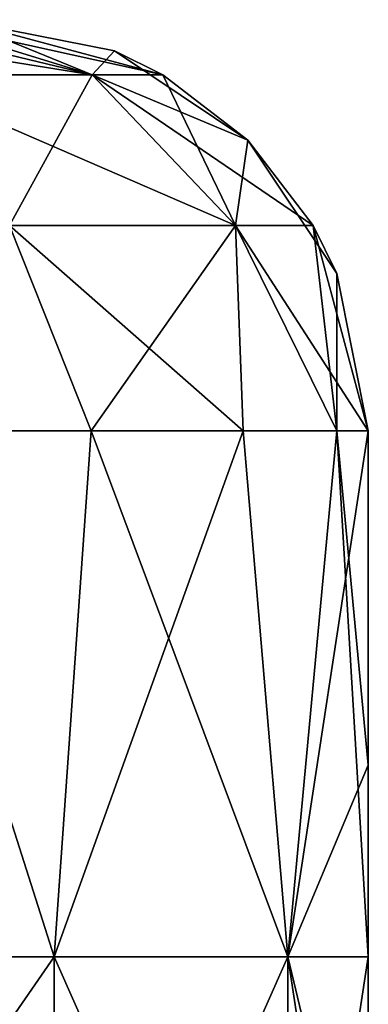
# Model space of a CAD drawing. Header units: inches. Extents: x -4.75 to 4.5, y 0 to 1.88.
# Tile 462 of 462: x 4.4452 to 4.4982, y 1.7253 to 1.875. Entities that reach past the tile are written whole.
import ezdxf

# ---------------------------------------------------------------- set-up
doc = ezdxf.new("R2010")
doc.units = ezdxf.units.IN
doc.header["$LTSCALE"] = 101.851852
doc.header["$MEASUREMENT"] = 0
for name, color, linetype in [('3', 7, 'CONTINUOUS'), ('36', 7, 'CONTINUOUS'), ('37', 7, 'CONTINUOUS'), ('41', 7, 'CONTINUOUS'), ('42', 7, 'CONTINUOUS'), ('43', 7, 'CONTINUOUS')]:
    doc.layers.add(name, color=color, linetype=linetype)

msp = doc.modelspace()

# ---------------------------------------------------------------- linework, layer by layer
at = {"layer": '3', "color": 13, "linetype": 'Continuous', "true_color": 0xd67263}
for points in [[(4.4982, 1.8125, 0.92), (4.4982, 1.8125, 1), (4.4982, 1.76168, 0.92308), (4.4982, 1.8125, 0.92)], [(4.4982, 1.76168, 0.92308), (4.4982, 1.8125, 1), (4.4982, 1.76168, 1), (4.4982, 1.76168, 0.92308)], [(4.4982, 1.8125, 0.83992), (4.4982, 1.8125, 0.92), (4.4982, 1.76168, 0.84615), (4.4982, 1.8125, 0.83992)], [(4.4982, 1.76168, 0.84615), (4.4982, 1.8125, 0.92), (4.4982, 1.76168, 0.92308), (4.4982, 1.76168, 0.84615)], [(4.4982, 1.8125, 0.75984), (4.4982, 1.8125, 0.83992), (4.4982, 1.76168, 0.76923), (4.4982, 1.8125, 0.75984)], [(4.4982, 1.76168, 0.76923), (4.4982, 1.8125, 0.83992), (4.4982, 1.76168, 0.84615), (4.4982, 1.76168, 0.76923)], [(4.4982, 1.8125, 0.67976), (4.4982, 1.8125, 0.75984), (4.4982, 1.76168, 0.69231), (4.4982, 1.8125, 0.67976)], [(4.4982, 1.76168, 0.69231), (4.4982, 1.8125, 0.75984), (4.4982, 1.76168, 0.76923), (4.4982, 1.76168, 0.69231)], [(4.4982, 1.8125, 0.59968), (4.4982, 1.8125, 0.67976), (4.4982, 1.76168, 0.61538), (4.4982, 1.8125, 0.59968)], [(4.4982, 1.76168, 0.61538), (4.4982, 1.8125, 0.67976), (4.4982, 1.76168, 0.69231), (4.4982, 1.76168, 0.61538)], [(4.4982, 1.8125, 0.5196), (4.4982, 1.8125, 0.59968), (4.4982, 1.76168, 0.53846), (4.4982, 1.8125, 0.5196)], [(4.4982, 1.76168, 0.53846), (4.4982, 1.8125, 0.59968), (4.4982, 1.76168, 0.61538), (4.4982, 1.76168, 0.53846)], [(4.4982, 1.8125, 0.43952), (4.4982, 1.8125, 0.5196), (4.4982, 1.76168, 0.46154), (4.4982, 1.8125, 0.43952)], [(4.4982, 1.76168, 0.46154), (4.4982, 1.8125, 0.5196), (4.4982, 1.76168, 0.53846), (4.4982, 1.76168, 0.46154)], [(4.4982, 1.8125, 0.35944), (4.4982, 1.8125, 0.43952), (4.4982, 1.76168, 0.38462), (4.4982, 1.8125, 0.35944)], [(4.4982, 1.76168, 0.38462), (4.4982, 1.8125, 0.43952), (4.4982, 1.76168, 0.46154), (4.4982, 1.76168, 0.38462)], [(4.4982, 1.8125, 0.27936), (4.4982, 1.8125, 0.35944), (4.4982, 1.76168, 0.30769), (4.4982, 1.8125, 0.27936)], [(4.4982, 1.76168, 0.30769), (4.4982, 1.8125, 0.35944), (4.4982, 1.76168, 0.38462), (4.4982, 1.76168, 0.30769)], [(4.4982, 1.8125, 0.19928), (4.4982, 1.8125, 0.27936), (4.4982, 1.76168, 0.23077), (4.4982, 1.8125, 0.19928)], [(4.4982, 1.76168, 0.23077), (4.4982, 1.8125, 0.27936), (4.4982, 1.76168, 0.30769), (4.4982, 1.76168, 0.23077)], [(4.4982, 1.8125, 0.12), (4.4982, 1.8125, 0.19928), (4.4982, 1.76168, 0.15385), (4.4982, 1.8125, 0.12)], [(4.4982, 1.76168, 0.15385), (4.4982, 1.8125, 0.19928), (4.4982, 1.76168, 0.23077), (4.4982, 1.76168, 0.15385)], [(4.4982, 1.76168, 0.07692), (4.4982, 1.8125, 0.12), (4.4982, 1.76168, 0.15385), (4.4982, 1.76168, 0.07692)], [(4.4982, 1.8125, 0.04), (4.4982, 1.8125, 0.12), (4.4982, 1.76168, 0.07692), (4.4982, 1.8125, 0.04)], [(4.4982, 1.76168), (4.4982, 1.8125, 0.04), (4.4982, 1.76168, 0.07692), (4.4982, 1.76168)], [(4.4982, 1.8125, -0.04), (4.4982, 1.8125, 0.04), (4.4982, 1.76168), (4.4982, 1.8125, -0.04)], [(4.4982, 1.76168, -0.07692), (4.4982, 1.8125, -0.04), (4.4982, 1.76168), (4.4982, 1.76168, -0.07692)], [(4.4982, 1.8125, -0.12), (4.4982, 1.8125, -0.04), (4.4982, 1.76168, -0.07692), (4.4982, 1.8125, -0.12)], [(4.4982, 1.76168, -0.15385), (4.4982, 1.8125, -0.12), (4.4982, 1.76168, -0.07692), (4.4982, 1.76168, -0.15385)], [(4.4982, 1.8125, -0.2), (4.4982, 1.8125, -0.12), (4.4982, 1.76168, -0.15385), (4.4982, 1.8125, -0.2)], [(4.4982, 1.76168, -0.23077), (4.4982, 1.8125, -0.2), (4.4982, 1.76168, -0.15385), (4.4982, 1.76168, -0.23077)], [(4.4982, 1.8125, -0.28), (4.4982, 1.8125, -0.2), (4.4982, 1.76168, -0.23077), (4.4982, 1.8125, -0.28)], [(4.4982, 1.76168, -0.30769), (4.4982, 1.8125, -0.28), (4.4982, 1.76168, -0.23077), (4.4982, 1.76168, -0.30769)], [(4.4982, 1.8125, -0.36), (4.4982, 1.8125, -0.28), (4.4982, 1.76168, -0.30769), (4.4982, 1.8125, -0.36)], [(4.4982, 1.76168, -0.38462), (4.4982, 1.8125, -0.36), (4.4982, 1.76168, -0.30769), (4.4982, 1.76168, -0.38462)], [(4.4982, 1.8125, -0.44), (4.4982, 1.8125, -0.36), (4.4982, 1.76168, -0.38462), (4.4982, 1.8125, -0.44)], [(4.4982, 1.76168, -0.46154), (4.4982, 1.8125, -0.44), (4.4982, 1.76168, -0.38462), (4.4982, 1.76168, -0.46154)], [(4.4982, 1.8125, -0.52), (4.4982, 1.8125, -0.44), (4.4982, 1.76168, -0.46154), (4.4982, 1.8125, -0.52)], [(4.4982, 1.76168, -0.53846), (4.4982, 1.8125, -0.52), (4.4982, 1.76168, -0.46154), (4.4982, 1.76168, -0.53846)], [(4.4982, 1.8125, -0.6), (4.4982, 1.8125, -0.52), (4.4982, 1.76168, -0.53846), (4.4982, 1.8125, -0.6)], [(4.4982, 1.76168, -0.61538), (4.4982, 1.8125, -0.6), (4.4982, 1.76168, -0.53846), (4.4982, 1.76168, -0.61538)], [(4.4982, 1.8125, -0.68), (4.4982, 1.8125, -0.6), (4.4982, 1.76168, -0.61538), (4.4982, 1.8125, -0.68)], [(4.4982, 1.76168, -0.69231), (4.4982, 1.8125, -0.68), (4.4982, 1.76168, -0.61538), (4.4982, 1.76168, -0.69231)], [(4.4982, 1.8125, -0.76), (4.4982, 1.8125, -0.68), (4.4982, 1.76168, -0.69231), (4.4982, 1.8125, -0.76)], [(4.4982, 1.76168, -0.76923), (4.4982, 1.8125, -0.76), (4.4982, 1.76168, -0.69231), (4.4982, 1.76168, -0.76923)], [(4.4982, 1.8125, -0.84), (4.4982, 1.8125, -0.76), (4.4982, 1.76168, -0.76923), (4.4982, 1.8125, -0.84)], [(4.4982, 1.76168, -0.84615), (4.4982, 1.8125, -0.84), (4.4982, 1.76168, -0.76923), (4.4982, 1.76168, -0.84615)], [(4.4982, 1.8125, -0.92), (4.4982, 1.8125, -0.84), (4.4982, 1.76168, -0.84615), (4.4982, 1.8125, -0.92)], [(4.4982, 1.76168, -0.92308), (4.4982, 1.8125, -0.92), (4.4982, 1.76168, -0.84615), (4.4982, 1.76168, -0.92308)], [(4.4982, 1.8125, -1), (4.4982, 1.8125, -0.92), (4.4982, 1.76168, -1), (4.4982, 1.8125, -1)], [(4.4982, 1.76168, -1), (4.4982, 1.8125, -0.92), (4.4982, 1.76168, -0.92308), (4.4982, 1.76168, -1)], [(4.4982, 1.76168, -1), (4.4982, 1.76168, -0.92308), (4.4982, 1.7325, -1), (4.4982, 1.76168, -1)], [(4.4982, 1.76168, -0.92308), (4.4982, 1.76168, -0.84615), (4.4982, 1.6816, -0.92308), (4.4982, 1.76168, -0.92308)], [(4.4982, 1.7325, -1), (4.4982, 1.76168, -0.92308), (4.4982, 1.6816, -1), (4.4982, 1.7325, -1)], [(4.4982, 1.6816, -1), (4.4982, 1.76168, -0.92308), (4.4982, 1.6816, -0.92308), (4.4982, 1.6816, -1)], [(4.4982, 1.76168, -0.84615), (4.4982, 1.76168, -0.76923), (4.4982, 1.6816, -0.84615), (4.4982, 1.76168, -0.84615)], [(4.4982, 1.6816, -0.92308), (4.4982, 1.76168, -0.84615), (4.4982, 1.6816, -0.84615), (4.4982, 1.6816, -0.92308)], [(4.4982, 1.76168, -0.76923), (4.4982, 1.76168, -0.69231), (4.4982, 1.6816, -0.76923), (4.4982, 1.76168, -0.76923)], [(4.4982, 1.6816, -0.84615), (4.4982, 1.76168, -0.76923), (4.4982, 1.6816, -0.76923), (4.4982, 1.6816, -0.84615)], [(4.4982, 1.76168, -0.69231), (4.4982, 1.76168, -0.61538), (4.4982, 1.6816, -0.69231), (4.4982, 1.76168, -0.69231)], [(4.4982, 1.6816, -0.76923), (4.4982, 1.76168, -0.69231), (4.4982, 1.6816, -0.69231), (4.4982, 1.6816, -0.76923)], [(4.4982, 1.76168, -0.61538), (4.4982, 1.76168, -0.53846), (4.4982, 1.6816, -0.61538), (4.4982, 1.76168, -0.61538)], [(4.4982, 1.6816, -0.69231), (4.4982, 1.76168, -0.61538), (4.4982, 1.6816, -0.61538), (4.4982, 1.6816, -0.69231)], [(4.4982, 1.76168, -0.53846), (4.4982, 1.76168, -0.46154), (4.4982, 1.6816, -0.53846), (4.4982, 1.76168, -0.53846)], [(4.4982, 1.6816, -0.61538), (4.4982, 1.76168, -0.53846), (4.4982, 1.6816, -0.53846), (4.4982, 1.6816, -0.61538)], [(4.4982, 1.76168, -0.46154), (4.4982, 1.76168, -0.38462), (4.4982, 1.6816, -0.46154), (4.4982, 1.76168, -0.46154)], [(4.4982, 1.6816, -0.53846), (4.4982, 1.76168, -0.46154), (4.4982, 1.6816, -0.46154), (4.4982, 1.6816, -0.53846)], [(4.4982, 1.76168, -0.38462), (4.4982, 1.76168, -0.30769), (4.4982, 1.6816, -0.38462), (4.4982, 1.76168, -0.38462)], [(4.4982, 1.6816, -0.46154), (4.4982, 1.76168, -0.38462), (4.4982, 1.6816, -0.38462), (4.4982, 1.6816, -0.46154)], [(4.4982, 1.76168, -0.30769), (4.4982, 1.76168, -0.23077), (4.4982, 1.6816, -0.30769), (4.4982, 1.76168, -0.30769)], [(4.4982, 1.6816, -0.38462), (4.4982, 1.76168, -0.30769), (4.4982, 1.6816, -0.30769), (4.4982, 1.6816, -0.38462)], [(4.4982, 1.76168, -0.23077), (4.4982, 1.76168, -0.15385), (4.4982, 1.6816, -0.23077), (4.4982, 1.76168, -0.23077)], [(4.4982, 1.6816, -0.30769), (4.4982, 1.76168, -0.23077), (4.4982, 1.6816, -0.23077), (4.4982, 1.6816, -0.30769)], [(4.4982, 1.76168, -0.15385), (4.4982, 1.76168, -0.07692), (4.4982, 1.6816, -0.15385), (4.4982, 1.76168, -0.15385)], [(4.4982, 1.6816, -0.23077), (4.4982, 1.76168, -0.15385), (4.4982, 1.6816, -0.15385), (4.4982, 1.6816, -0.23077)], [(4.4982, 1.76168, -0.07692), (4.4982, 1.76168), (4.4982, 1.6816, -0.07692), (4.4982, 1.76168, -0.07692)], [(4.4982, 1.6816, -0.15385), (4.4982, 1.76168, -0.07692), (4.4982, 1.6816, -0.07692), (4.4982, 1.6816, -0.15385)], [(4.4982, 1.76168), (4.4982, 1.76168, 0.07692), (4.4982, 1.6816), (4.4982, 1.76168)], [(4.4982, 1.6816, -0.07692), (4.4982, 1.76168), (4.4982, 1.6816), (4.4982, 1.6816, -0.07692)], [(4.4982, 1.76168, 0.07692), (4.4982, 1.76168, 0.15385), (4.4982, 1.6816, 0.07692), (4.4982, 1.76168, 0.07692)], [(4.4982, 1.6816), (4.4982, 1.76168, 0.07692), (4.4982, 1.6816, 0.07692), (4.4982, 1.6816)], [(4.4982, 1.76168, 0.15385), (4.4982, 1.76168, 0.23077), (4.4982, 1.6816, 0.15385), (4.4982, 1.76168, 0.15385)], [(4.4982, 1.6816, 0.07692), (4.4982, 1.76168, 0.15385), (4.4982, 1.6816, 0.15385), (4.4982, 1.6816, 0.07692)], [(4.4982, 1.76168, 0.23077), (4.4982, 1.76168, 0.30769), (4.4982, 1.6816, 0.23077), (4.4982, 1.76168, 0.23077)], [(4.4982, 1.6816, 0.15385), (4.4982, 1.76168, 0.23077), (4.4982, 1.6816, 0.23077), (4.4982, 1.6816, 0.15385)], [(4.4982, 1.76168, 0.30769), (4.4982, 1.76168, 0.38462), (4.4982, 1.6816, 0.30769), (4.4982, 1.76168, 0.30769)], [(4.4982, 1.6816, 0.23077), (4.4982, 1.76168, 0.30769), (4.4982, 1.6816, 0.30769), (4.4982, 1.6816, 0.23077)], [(4.4982, 1.76168, 0.38462), (4.4982, 1.76168, 0.46154), (4.4982, 1.6816, 0.38462), (4.4982, 1.76168, 0.38462)], [(4.4982, 1.6816, 0.30769), (4.4982, 1.76168, 0.38462), (4.4982, 1.6816, 0.38462), (4.4982, 1.6816, 0.30769)], [(4.4982, 1.76168, 0.46154), (4.4982, 1.76168, 0.53846), (4.4982, 1.6816, 0.46154), (4.4982, 1.76168, 0.46154)], [(4.4982, 1.6816, 0.38462), (4.4982, 1.76168, 0.46154), (4.4982, 1.6816, 0.46154), (4.4982, 1.6816, 0.38462)], [(4.4982, 1.76168, 0.53846), (4.4982, 1.76168, 0.61538), (4.4982, 1.6816, 0.53846), (4.4982, 1.76168, 0.53846)], [(4.4982, 1.6816, 0.46154), (4.4982, 1.76168, 0.53846), (4.4982, 1.6816, 0.53846), (4.4982, 1.6816, 0.46154)], [(4.4982, 1.76168, 0.61538), (4.4982, 1.76168, 0.69231), (4.4982, 1.6816, 0.61538), (4.4982, 1.76168, 0.61538)], [(4.4982, 1.6816, 0.53846), (4.4982, 1.76168, 0.61538), (4.4982, 1.6816, 0.61538), (4.4982, 1.6816, 0.53846)], [(4.4982, 1.76168, 0.69231), (4.4982, 1.76168, 0.76923), (4.4982, 1.6816, 0.69231), (4.4982, 1.76168, 0.69231)], [(4.4982, 1.6816, 0.61538), (4.4982, 1.76168, 0.69231), (4.4982, 1.6816, 0.69231), (4.4982, 1.6816, 0.61538)], [(4.4982, 1.76168, 0.76923), (4.4982, 1.76168, 0.84615), (4.4982, 1.6816, 0.76923), (4.4982, 1.76168, 0.76923)], [(4.4982, 1.6816, 0.69231), (4.4982, 1.76168, 0.76923), (4.4982, 1.6816, 0.76923), (4.4982, 1.6816, 0.69231)], [(4.4982, 1.76168, 0.84615), (4.4982, 1.76168, 0.92308), (4.4982, 1.6816, 0.84615), (4.4982, 1.76168, 0.84615)], [(4.4982, 1.6816, 0.76923), (4.4982, 1.76168, 0.84615), (4.4982, 1.6816, 0.84615), (4.4982, 1.6816, 0.76923)], [(4.4982, 1.76168, 0.92308), (4.4982, 1.76168, 1), (4.4982, 1.6816, 0.92308), (4.4982, 1.76168, 0.92308)], [(4.4982, 1.6816, 0.84615), (4.4982, 1.76168, 0.92308), (4.4982, 1.6816, 0.92308), (4.4982, 1.6816, 0.84615)], [(4.4982, 1.6816, 0.92308), (4.4982, 1.76168, 1), (4.4982, 1.7325, 1), (4.4982, 1.6816, 0.92308)], [(4.4982, 1.6816, 1), (4.4982, 1.6816, 0.92308), (4.4982, 1.7325, 1), (4.4982, 1.6816, 1)]]:
    msp.add_3dface(points, dxfattribs=at)
at = {"layer": '36', "color": 13, "linetype": 'Continuous', "true_color": 0xd67263}
for points in [[(4.45045, 1.7325, 1.14695), (4.42497, 1.8125, 1.17678), (4.39514, 1.7325, 1.20225), (4.45045, 1.7325, 1.14695)], [(4.45606, 1.8125, 1.13889), (4.42497, 1.8125, 1.17678), (4.45045, 1.7325, 1.14695), (4.45606, 1.8125, 1.13889)], [(4.48596, 1.7325, 1.07725), (4.45606, 1.8125, 1.13889), (4.45045, 1.7325, 1.14695), (4.48596, 1.7325, 1.07725)], [(4.47917, 1.8125, 1.09567), (4.45606, 1.8125, 1.13889), (4.48596, 1.7325, 1.07725), (4.47917, 1.8125, 1.09567)], [(4.49339, 1.8125, 1.04877), (4.47917, 1.8125, 1.09567), (4.48596, 1.7325, 1.07725), (4.49339, 1.8125, 1.04877)], [(4.4982, 1.7325, 1), (4.49339, 1.8125, 1.04877), (4.48596, 1.7325, 1.07725), (4.4982, 1.7325, 1)], [(4.4982, 1.76168, 1), (4.4982, 1.8125, 1), (4.49339, 1.8125, 1.04877), (4.4982, 1.76168, 1)], [(4.4982, 1.7325, 1), (4.4982, 1.76168, 1), (4.49339, 1.8125, 1.04877), (4.4982, 1.7325, 1)], [(4.45045, 1.7325, 1.14695), (4.39514, 1.7325, 1.20225), (4.45045, 1.65242, 1.14695), (4.45045, 1.7325, 1.14695)], [(4.45045, 1.65242, 1.14695), (4.39514, 1.7325, 1.20225), (4.39514, 1.65242, 1.20225), (4.45045, 1.65242, 1.14695)], [(4.48596, 1.7325, 1.07725), (4.45045, 1.7325, 1.14695), (4.48596, 1.65242, 1.07725), (4.48596, 1.7325, 1.07725)], [(4.48596, 1.65242, 1.07725), (4.45045, 1.7325, 1.14695), (4.45045, 1.65242, 1.14695), (4.48596, 1.65242, 1.07725)], [(4.4982, 1.6816, 1), (4.4982, 1.7325, 1), (4.48596, 1.7325, 1.07725), (4.4982, 1.6816, 1)], [(4.4982, 1.65242, 1), (4.4982, 1.6816, 1), (4.48596, 1.7325, 1.07725), (4.4982, 1.65242, 1)], [(4.4982, 1.65242, 1), (4.48596, 1.7325, 1.07725), (4.48596, 1.65242, 1.07725), (4.4982, 1.65242, 1)]]:
    msp.add_3dface(points, dxfattribs=at)
at = {"layer": '37', "color": 13, "linetype": 'Continuous', "true_color": 0xd67263}
for points in [[(4.39514, 1.7325, -1.20225), (4.42497, 1.8125, -1.17678), (4.45045, 1.7325, -1.14695), (4.39514, 1.7325, -1.20225)], [(4.42497, 1.8125, -1.17678), (4.45606, 1.8125, -1.13889), (4.45045, 1.7325, -1.14695), (4.42497, 1.8125, -1.17678)], [(4.45606, 1.8125, -1.13889), (4.47917, 1.8125, -1.09567), (4.45045, 1.7325, -1.14695), (4.45606, 1.8125, -1.13889)], [(4.45045, 1.7325, -1.14695), (4.47917, 1.8125, -1.09567), (4.48596, 1.7325, -1.07725), (4.45045, 1.7325, -1.14695)], [(4.47917, 1.8125, -1.09567), (4.49339, 1.8125, -1.04877), (4.48596, 1.7325, -1.07725), (4.47917, 1.8125, -1.09567)], [(4.4982, 1.8125, -1), (4.4982, 1.76168, -1), (4.48596, 1.7325, -1.07725), (4.4982, 1.8125, -1)], [(4.49339, 1.8125, -1.04877), (4.4982, 1.8125, -1), (4.48596, 1.7325, -1.07725), (4.49339, 1.8125, -1.04877)], [(4.4982, 1.76168, -1), (4.4982, 1.7325, -1), (4.48596, 1.7325, -1.07725), (4.4982, 1.76168, -1)], [(4.39514, 1.7325, -1.20225), (4.45045, 1.7325, -1.14695), (4.39514, 1.65242, -1.20225), (4.39514, 1.7325, -1.20225)], [(4.39514, 1.65242, -1.20225), (4.45045, 1.7325, -1.14695), (4.45045, 1.65242, -1.14695), (4.39514, 1.65242, -1.20225)], [(4.45045, 1.7325, -1.14695), (4.48596, 1.7325, -1.07725), (4.45045, 1.65242, -1.14695), (4.45045, 1.7325, -1.14695)], [(4.45045, 1.65242, -1.14695), (4.48596, 1.7325, -1.07725), (4.48596, 1.65242, -1.07725), (4.45045, 1.65242, -1.14695)], [(4.4982, 1.7325, -1), (4.4982, 1.6816, -1), (4.48596, 1.65242, -1.07725), (4.4982, 1.7325, -1)], [(4.48596, 1.7325, -1.07725), (4.4982, 1.7325, -1), (4.48596, 1.65242, -1.07725), (4.48596, 1.7325, -1.07725)]]:
    msp.add_3dface(points, dxfattribs=at)
at = {"layer": '41', "color": 13, "linetype": 'Continuous', "true_color": 0xd67263}
for points in [[(4.42148, 1.875, 1.07153), (4.40416, 1.875, 1.10405), (4.45624, 1.86663, 1.0676), (4.42148, 1.875, 1.07153)], [(4.45624, 1.86663, 1.0676), (4.40416, 1.875, 1.10405), (4.42517, 1.86663, 1.12858), (4.45624, 1.86663, 1.0676)], [(4.42903, 1.875, 1.04953), (4.42148, 1.875, 1.07153), (4.45624, 1.86663, 1.0676), (4.42903, 1.875, 1.04953)], [(4.4357, 1.875, 1), (4.42903, 1.875, 1.04953), (4.46695, 1.86663, 1), (4.4357, 1.875, 1)], [(4.46695, 1.86663, 1), (4.42903, 1.875, 1.04953), (4.45624, 1.86663, 1.0676), (4.46695, 1.86663, 1)], [(4.45624, 1.86663, 1.0676), (4.42517, 1.86663, 1.12858), (4.47801, 1.84372, 1.07467), (4.45624, 1.86663, 1.0676)], [(4.47801, 1.84372, 1.07467), (4.42517, 1.86663, 1.12858), (4.44369, 1.84372, 1.14203), (4.47801, 1.84372, 1.07467)], [(4.46695, 1.86663, 1), (4.45624, 1.86663, 1.0676), (4.47989, 1.85669, 1), (4.46695, 1.86663, 1)], [(4.47989, 1.85669, 1), (4.45624, 1.86663, 1.0676), (4.48984, 1.84372, 1), (4.47989, 1.85669, 1)], [(4.48984, 1.84372, 1), (4.45624, 1.86663, 1.0676), (4.47801, 1.84372, 1.07467), (4.48984, 1.84372, 1)], [(4.42497, 1.8125, 1.17678), (4.45606, 1.8125, 1.13889), (4.44369, 1.84372, 1.14203), (4.42497, 1.8125, 1.17678)], [(4.45606, 1.8125, 1.13889), (4.47917, 1.8125, 1.09567), (4.44369, 1.84372, 1.14203), (4.45606, 1.8125, 1.13889)], [(4.47917, 1.8125, 1.09567), (4.47801, 1.84372, 1.07467), (4.44369, 1.84372, 1.14203), (4.47917, 1.8125, 1.09567)], [(4.49339, 1.8125, 1.04877), (4.4982, 1.8125, 1), (4.47801, 1.84372, 1.07467), (4.49339, 1.8125, 1.04877)], [(4.4982, 1.8125, 1), (4.48984, 1.84372, 1), (4.47801, 1.84372, 1.07467), (4.4982, 1.8125, 1)], [(4.47917, 1.8125, 1.09567), (4.49339, 1.8125, 1.04877), (4.47801, 1.84372, 1.07467), (4.47917, 1.8125, 1.09567)]]:
    msp.add_3dface(points, dxfattribs=at)
at = {"layer": '42', "color": 13, "linetype": 'Continuous', "true_color": 0xd67263}
for points in [[(4.4357, 1.875, -1), (4.4357, 1.875, -0.92184), (4.45961, 1.87024, -0.92184), (4.4357, 1.875, -1)], [(4.4357, 1.875, -1), (4.45961, 1.87024, -0.92184), (4.45961, 1.87024, -1), (4.4357, 1.875, -1)], [(4.4357, 1.875, -0.92184), (4.45961, 1.87024, -0.84176), (4.45961, 1.87024, -0.92184), (4.4357, 1.875, -0.92184)], [(4.4357, 1.875, -0.92184), (4.4357, 1.875, -0.84176), (4.45961, 1.87024, -0.84176), (4.4357, 1.875, -0.92184)], [(4.4357, 1.875, -0.84176), (4.45961, 1.87024, -0.76168), (4.45961, 1.87024, -0.84176), (4.4357, 1.875, -0.84176)], [(4.4357, 1.875, -0.84176), (4.4357, 1.875, -0.76168), (4.45961, 1.87024, -0.76168), (4.4357, 1.875, -0.84176)], [(4.4357, 1.875, -0.76168), (4.45961, 1.87024, -0.6816), (4.45961, 1.87024, -0.76168), (4.4357, 1.875, -0.76168)], [(4.4357, 1.875, -0.76168), (4.4357, 1.875, -0.6816), (4.45961, 1.87024, -0.6816), (4.4357, 1.875, -0.76168)], [(4.4357, 1.875, -0.6816), (4.45961, 1.87024, -0.60152), (4.45961, 1.87024, -0.6816), (4.4357, 1.875, -0.6816)], [(4.4357, 1.875, -0.6816), (4.4357, 1.875, -0.60152), (4.45961, 1.87024, -0.60152), (4.4357, 1.875, -0.6816)], [(4.4357, 1.875, -0.60152), (4.45961, 1.87024, -0.52144), (4.45961, 1.87024, -0.60152), (4.4357, 1.875, -0.60152)], [(4.4357, 1.875, -0.60152), (4.4357, 1.875, -0.52144), (4.45961, 1.87024, -0.52144), (4.4357, 1.875, -0.60152)], [(4.4357, 1.875, -0.52144), (4.45961, 1.87024, -0.44136), (4.45961, 1.87024, -0.52144), (4.4357, 1.875, -0.52144)], [(4.4357, 1.875, -0.52144), (4.4357, 1.875, -0.44136), (4.45961, 1.87024, -0.44136), (4.4357, 1.875, -0.52144)], [(4.4357, 1.875, -0.44136), (4.45961, 1.87024, -0.36128), (4.45961, 1.87024, -0.44136), (4.4357, 1.875, -0.44136)], [(4.4357, 1.875, -0.44136), (4.4357, 1.875, -0.36128), (4.45961, 1.87024, -0.36128), (4.4357, 1.875, -0.44136)], [(4.4357, 1.875, -0.36128), (4.45961, 1.87024, -0.2812), (4.45961, 1.87024, -0.36128), (4.4357, 1.875, -0.36128)], [(4.4357, 1.875, -0.36128), (4.4357, 1.875, -0.2812), (4.45961, 1.87024, -0.2812), (4.4357, 1.875, -0.36128)], [(4.4357, 1.875, -0.2812), (4.45961, 1.87024, -0.20112), (4.45961, 1.87024, -0.2812), (4.4357, 1.875, -0.2812)], [(4.4357, 1.875, -0.2812), (4.4357, 1.875, -0.20112), (4.45961, 1.87024, -0.20112), (4.4357, 1.875, -0.2812)], [(4.4357, 1.875, -0.20112), (4.45961, 1.87024, -0.12104), (4.45961, 1.87024, -0.20112), (4.4357, 1.875, -0.20112)], [(4.4357, 1.875, -0.20112), (4.4357, 1.875, -0.12104), (4.45961, 1.87024, -0.12104), (4.4357, 1.875, -0.20112)], [(4.4357, 1.875, -0.12104), (4.45961, 1.87024, -0.04096), (4.45961, 1.87024, -0.12104), (4.4357, 1.875, -0.12104)], [(4.4357, 1.875, -0.12104), (4.4357, 1.875, -0.04096), (4.45961, 1.87024, -0.04096), (4.4357, 1.875, -0.12104)], [(4.4357, 1.875, -0.04096), (4.45961, 1.87024, 0.03912), (4.45961, 1.87024, -0.04096), (4.4357, 1.875, -0.04096)], [(4.4357, 1.875, -0.04096), (4.4357, 1.875, 0.03912), (4.45961, 1.87024, 0.03912), (4.4357, 1.875, -0.04096)], [(4.4357, 1.875, 0.03912), (4.45961, 1.87024, 0.1192), (4.45961, 1.87024, 0.03912), (4.4357, 1.875, 0.03912)], [(4.4357, 1.875, 0.03912), (4.4357, 1.875, 0.1192), (4.45961, 1.87024, 0.1192), (4.4357, 1.875, 0.03912)], [(4.4357, 1.875, 0.1192), (4.45961, 1.87024, 0.19928), (4.45961, 1.87024, 0.1192), (4.4357, 1.875, 0.1192)], [(4.4357, 1.875, 0.1192), (4.4357, 1.875, 0.19928), (4.45961, 1.87024, 0.19928), (4.4357, 1.875, 0.1192)], [(4.4357, 1.875, 0.19928), (4.4357, 1.875, 0.27936), (4.45961, 1.87024, 0.27936), (4.4357, 1.875, 0.19928)], [(4.4357, 1.875, 0.19928), (4.45961, 1.87024, 0.27936), (4.45961, 1.87024, 0.19928), (4.4357, 1.875, 0.19928)], [(4.4357, 1.875, 0.27936), (4.4357, 1.875, 0.35944), (4.45961, 1.87024, 0.35944), (4.4357, 1.875, 0.27936)], [(4.4357, 1.875, 0.27936), (4.45961, 1.87024, 0.35944), (4.45961, 1.87024, 0.27936), (4.4357, 1.875, 0.27936)], [(4.4357, 1.875, 0.35944), (4.4357, 1.875, 0.43952), (4.45961, 1.87024, 0.43952), (4.4357, 1.875, 0.35944)], [(4.4357, 1.875, 0.35944), (4.45961, 1.87024, 0.43952), (4.45961, 1.87024, 0.35944), (4.4357, 1.875, 0.35944)], [(4.4357, 1.875, 0.43952), (4.4357, 1.875, 0.5196), (4.45961, 1.87024, 0.5196), (4.4357, 1.875, 0.43952)], [(4.4357, 1.875, 0.43952), (4.45961, 1.87024, 0.5196), (4.45961, 1.87024, 0.43952), (4.4357, 1.875, 0.43952)], [(4.4357, 1.875, 0.5196), (4.4357, 1.875, 0.59968), (4.45961, 1.87024, 0.59968), (4.4357, 1.875, 0.5196)], [(4.4357, 1.875, 0.5196), (4.45961, 1.87024, 0.59968), (4.45961, 1.87024, 0.5196), (4.4357, 1.875, 0.5196)], [(4.4357, 1.875, 0.59968), (4.4357, 1.875, 0.67976), (4.45961, 1.87024, 0.67976), (4.4357, 1.875, 0.59968)], [(4.4357, 1.875, 0.59968), (4.45961, 1.87024, 0.67976), (4.45961, 1.87024, 0.59968), (4.4357, 1.875, 0.59968)], [(4.4357, 1.875, 0.67976), (4.4357, 1.875, 0.75984), (4.45961, 1.87024, 0.75984), (4.4357, 1.875, 0.67976)], [(4.4357, 1.875, 0.67976), (4.45961, 1.87024, 0.75984), (4.45961, 1.87024, 0.67976), (4.4357, 1.875, 0.67976)], [(4.4357, 1.875, 0.75984), (4.4357, 1.875, 0.83992), (4.45961, 1.87024, 0.83992), (4.4357, 1.875, 0.75984)], [(4.4357, 1.875, 0.75984), (4.45961, 1.87024, 0.83992), (4.45961, 1.87024, 0.75984), (4.4357, 1.875, 0.75984)], [(4.4357, 1.875, 0.83992), (4.4357, 1.875, 0.92), (4.45961, 1.87024, 0.92), (4.4357, 1.875, 0.83992)], [(4.4357, 1.875, 0.83992), (4.45961, 1.87024, 0.92), (4.45961, 1.87024, 0.83992), (4.4357, 1.875, 0.83992)], [(4.4357, 1.875, 0.92), (4.4357, 1.875, 1), (4.46695, 1.86663, 1), (4.4357, 1.875, 0.92)], [(4.4357, 1.875, 0.92), (4.46695, 1.86663, 1), (4.45961, 1.87024, 0.92), (4.4357, 1.875, 0.92)], [(4.46695, 1.86663, 1), (4.47989, 1.85669, 1), (4.45961, 1.87024, 0.92), (4.46695, 1.86663, 1)], [(4.45961, 1.87024, 0.92), (4.47989, 1.85669, 1), (4.47989, 1.85669, 0.92), (4.45961, 1.87024, 0.92)], [(4.45961, 1.87024, 0.92), (4.47989, 1.85669, 0.92), (4.45961, 1.87024, 0.83992), (4.45961, 1.87024, 0.92)], [(4.45961, 1.87024, 0.83992), (4.47989, 1.85669, 0.92), (4.47989, 1.85669, 0.83992), (4.45961, 1.87024, 0.83992)], [(4.45961, 1.87024, 0.83992), (4.47989, 1.85669, 0.83992), (4.45961, 1.87024, 0.75984), (4.45961, 1.87024, 0.83992)], [(4.45961, 1.87024, 0.75984), (4.47989, 1.85669, 0.83992), (4.47989, 1.85669, 0.75984), (4.45961, 1.87024, 0.75984)], [(4.45961, 1.87024, 0.75984), (4.47989, 1.85669, 0.75984), (4.45961, 1.87024, 0.67976), (4.45961, 1.87024, 0.75984)], [(4.45961, 1.87024, 0.67976), (4.47989, 1.85669, 0.75984), (4.47989, 1.85669, 0.67976), (4.45961, 1.87024, 0.67976)], [(4.45961, 1.87024, 0.67976), (4.47989, 1.85669, 0.67976), (4.45961, 1.87024, 0.59968), (4.45961, 1.87024, 0.67976)], [(4.45961, 1.87024, 0.59968), (4.47989, 1.85669, 0.67976), (4.47989, 1.85669, 0.59968), (4.45961, 1.87024, 0.59968)], [(4.45961, 1.87024, 0.59968), (4.47989, 1.85669, 0.59968), (4.45961, 1.87024, 0.5196), (4.45961, 1.87024, 0.59968)], [(4.45961, 1.87024, 0.5196), (4.47989, 1.85669, 0.59968), (4.47989, 1.85669, 0.5196), (4.45961, 1.87024, 0.5196)], [(4.45961, 1.87024, 0.5196), (4.47989, 1.85669, 0.5196), (4.45961, 1.87024, 0.43952), (4.45961, 1.87024, 0.5196)], [(4.45961, 1.87024, 0.43952), (4.47989, 1.85669, 0.5196), (4.47989, 1.85669, 0.43952), (4.45961, 1.87024, 0.43952)], [(4.45961, 1.87024, 0.43952), (4.47989, 1.85669, 0.43952), (4.45961, 1.87024, 0.35944), (4.45961, 1.87024, 0.43952)], [(4.45961, 1.87024, 0.35944), (4.47989, 1.85669, 0.43952), (4.47989, 1.85669, 0.35944), (4.45961, 1.87024, 0.35944)], [(4.45961, 1.87024, 0.35944), (4.47989, 1.85669, 0.35944), (4.45961, 1.87024, 0.27936), (4.45961, 1.87024, 0.35944)], [(4.45961, 1.87024, 0.27936), (4.47989, 1.85669, 0.35944), (4.47989, 1.85669, 0.27936), (4.45961, 1.87024, 0.27936)], [(4.45961, 1.87024, 0.27936), (4.47989, 1.85669, 0.27936), (4.45961, 1.87024, 0.19928), (4.45961, 1.87024, 0.27936)], [(4.45961, 1.87024, 0.19928), (4.47989, 1.85669, 0.27936), (4.47989, 1.85669, 0.19928), (4.45961, 1.87024, 0.19928)], [(4.45961, 1.87024, 0.19928), (4.47989, 1.85669, 0.19928), (4.45961, 1.87024, 0.1192), (4.45961, 1.87024, 0.19928)], [(4.45961, 1.87024, 0.1192), (4.47989, 1.85669, 0.19928), (4.47989, 1.85669, 0.1192), (4.45961, 1.87024, 0.1192)], [(4.45961, 1.87024, 0.1192), (4.47989, 1.85669, 0.1192), (4.45961, 1.87024, 0.03912), (4.45961, 1.87024, 0.1192)], [(4.45961, 1.87024, 0.03912), (4.47989, 1.85669, 0.1192), (4.47989, 1.85669, 0.03912), (4.45961, 1.87024, 0.03912)], [(4.45961, 1.87024, 0.03912), (4.47989, 1.85669, 0.03912), (4.45961, 1.87024, -0.04096), (4.45961, 1.87024, 0.03912)], [(4.45961, 1.87024, -0.04096), (4.47989, 1.85669, 0.03912), (4.47989, 1.85669, -0.04096), (4.45961, 1.87024, -0.04096)], [(4.45961, 1.87024, -0.04096), (4.47989, 1.85669, -0.04096), (4.45961, 1.87024, -0.12104), (4.45961, 1.87024, -0.04096)], [(4.45961, 1.87024, -0.12104), (4.47989, 1.85669, -0.04096), (4.47989, 1.85669, -0.12104), (4.45961, 1.87024, -0.12104)], [(4.45961, 1.87024, -0.12104), (4.47989, 1.85669, -0.12104), (4.45961, 1.87024, -0.20112), (4.45961, 1.87024, -0.12104)], [(4.45961, 1.87024, -0.20112), (4.47989, 1.85669, -0.12104), (4.47989, 1.85669, -0.20112), (4.45961, 1.87024, -0.20112)], [(4.45961, 1.87024, -0.20112), (4.47989, 1.85669, -0.20112), (4.45961, 1.87024, -0.2812), (4.45961, 1.87024, -0.20112)], [(4.45961, 1.87024, -0.2812), (4.47989, 1.85669, -0.20112), (4.47989, 1.85669, -0.2812), (4.45961, 1.87024, -0.2812)], [(4.45961, 1.87024, -0.2812), (4.47989, 1.85669, -0.2812), (4.45961, 1.87024, -0.36128), (4.45961, 1.87024, -0.2812)], [(4.45961, 1.87024, -0.36128), (4.47989, 1.85669, -0.2812), (4.47989, 1.85669, -0.36128), (4.45961, 1.87024, -0.36128)], [(4.45961, 1.87024, -0.36128), (4.47989, 1.85669, -0.36128), (4.45961, 1.87024, -0.44136), (4.45961, 1.87024, -0.36128)], [(4.45961, 1.87024, -0.44136), (4.47989, 1.85669, -0.36128), (4.47989, 1.85669, -0.44136), (4.45961, 1.87024, -0.44136)], [(4.45961, 1.87024, -0.44136), (4.47989, 1.85669, -0.44136), (4.45961, 1.87024, -0.52144), (4.45961, 1.87024, -0.44136)], [(4.45961, 1.87024, -0.52144), (4.47989, 1.85669, -0.44136), (4.47989, 1.85669, -0.52144), (4.45961, 1.87024, -0.52144)], [(4.45961, 1.87024, -0.52144), (4.47989, 1.85669, -0.52144), (4.45961, 1.87024, -0.60152), (4.45961, 1.87024, -0.52144)], [(4.45961, 1.87024, -0.60152), (4.47989, 1.85669, -0.52144), (4.47989, 1.85669, -0.60152), (4.45961, 1.87024, -0.60152)], [(4.45961, 1.87024, -0.60152), (4.47989, 1.85669, -0.60152), (4.45961, 1.87024, -0.6816), (4.45961, 1.87024, -0.60152)], [(4.45961, 1.87024, -0.6816), (4.47989, 1.85669, -0.60152), (4.47989, 1.85669, -0.6816), (4.45961, 1.87024, -0.6816)], [(4.45961, 1.87024, -0.6816), (4.47989, 1.85669, -0.6816), (4.45961, 1.87024, -0.76168), (4.45961, 1.87024, -0.6816)], [(4.45961, 1.87024, -0.76168), (4.47989, 1.85669, -0.6816), (4.47989, 1.85669, -0.76168), (4.45961, 1.87024, -0.76168)], [(4.45961, 1.87024, -0.76168), (4.47989, 1.85669, -0.76168), (4.45961, 1.87024, -0.84176), (4.45961, 1.87024, -0.76168)], [(4.45961, 1.87024, -0.84176), (4.47989, 1.85669, -0.76168), (4.47989, 1.85669, -0.84176), (4.45961, 1.87024, -0.84176)], [(4.45961, 1.87024, -0.84176), (4.47989, 1.85669, -0.84176), (4.45961, 1.87024, -0.92184), (4.45961, 1.87024, -0.84176)], [(4.45961, 1.87024, -0.92184), (4.47989, 1.85669, -0.84176), (4.47989, 1.85669, -0.92184), (4.45961, 1.87024, -0.92184)], [(4.45961, 1.87024, -0.92184), (4.47989, 1.85669, -0.92184), (4.45961, 1.87024, -1), (4.45961, 1.87024, -0.92184)], [(4.45961, 1.87024, -1), (4.47989, 1.85669, -0.92184), (4.46695, 1.86663, -1), (4.45961, 1.87024, -1)], [(4.46695, 1.86663, -1), (4.47989, 1.85669, -0.92184), (4.47989, 1.85669, -1), (4.46695, 1.86663, -1)], [(4.47989, 1.85669, 1), (4.48984, 1.84372, 1), (4.47989, 1.85669, 0.92), (4.47989, 1.85669, 1)], [(4.47989, 1.85669, 0.92), (4.48984, 1.84372, 1), (4.49344, 1.83642, 0.92), (4.47989, 1.85669, 0.92)], [(4.47989, 1.85669, 0.92), (4.49344, 1.83642, 0.92), (4.47989, 1.85669, 0.83992), (4.47989, 1.85669, 0.92)], [(4.47989, 1.85669, 0.83992), (4.49344, 1.83642, 0.92), (4.49344, 1.83642, 0.83992), (4.47989, 1.85669, 0.83992)], [(4.47989, 1.85669, 0.83992), (4.49344, 1.83642, 0.83992), (4.47989, 1.85669, 0.75984), (4.47989, 1.85669, 0.83992)], [(4.47989, 1.85669, 0.75984), (4.49344, 1.83642, 0.83992), (4.49344, 1.83642, 0.75984), (4.47989, 1.85669, 0.75984)], [(4.47989, 1.85669, 0.75984), (4.49344, 1.83642, 0.75984), (4.47989, 1.85669, 0.67976), (4.47989, 1.85669, 0.75984)], [(4.47989, 1.85669, 0.67976), (4.49344, 1.83642, 0.75984), (4.49344, 1.83642, 0.67976), (4.47989, 1.85669, 0.67976)], [(4.47989, 1.85669, 0.67976), (4.49344, 1.83642, 0.67976), (4.47989, 1.85669, 0.59968), (4.47989, 1.85669, 0.67976)], [(4.47989, 1.85669, 0.59968), (4.49344, 1.83642, 0.67976), (4.49344, 1.83642, 0.59968), (4.47989, 1.85669, 0.59968)], [(4.47989, 1.85669, 0.59968), (4.49344, 1.83642, 0.59968), (4.47989, 1.85669, 0.5196), (4.47989, 1.85669, 0.59968)], [(4.47989, 1.85669, 0.5196), (4.49344, 1.83642, 0.59968), (4.49344, 1.83642, 0.5196), (4.47989, 1.85669, 0.5196)], [(4.47989, 1.85669, 0.5196), (4.49344, 1.83642, 0.5196), (4.47989, 1.85669, 0.43952), (4.47989, 1.85669, 0.5196)], [(4.47989, 1.85669, 0.43952), (4.49344, 1.83642, 0.5196), (4.49344, 1.83642, 0.43952), (4.47989, 1.85669, 0.43952)], [(4.47989, 1.85669, 0.43952), (4.49344, 1.83642, 0.43952), (4.47989, 1.85669, 0.35944), (4.47989, 1.85669, 0.43952)], [(4.47989, 1.85669, 0.35944), (4.49344, 1.83642, 0.43952), (4.49344, 1.83642, 0.35944), (4.47989, 1.85669, 0.35944)], [(4.47989, 1.85669, 0.35944), (4.49344, 1.83642, 0.35944), (4.47989, 1.85669, 0.27936), (4.47989, 1.85669, 0.35944)], [(4.47989, 1.85669, 0.27936), (4.49344, 1.83642, 0.35944), (4.49344, 1.83642, 0.27936), (4.47989, 1.85669, 0.27936)], [(4.47989, 1.85669, 0.27936), (4.49344, 1.83642, 0.27936), (4.47989, 1.85669, 0.19928), (4.47989, 1.85669, 0.27936)], [(4.47989, 1.85669, 0.19928), (4.49344, 1.83642, 0.27936), (4.49344, 1.83642, 0.19928), (4.47989, 1.85669, 0.19928)], [(4.47989, 1.85669, 0.19928), (4.49344, 1.83642, 0.19928), (4.47989, 1.85669, 0.1192), (4.47989, 1.85669, 0.19928)], [(4.47989, 1.85669, 0.1192), (4.49344, 1.83642, 0.19928), (4.49344, 1.83642, 0.1192), (4.47989, 1.85669, 0.1192)], [(4.47989, 1.85669, 0.1192), (4.49344, 1.83642, 0.1192), (4.47989, 1.85669, 0.03912), (4.47989, 1.85669, 0.1192)], [(4.47989, 1.85669, 0.03912), (4.49344, 1.83642, 0.1192), (4.49344, 1.83642, 0.03912), (4.47989, 1.85669, 0.03912)], [(4.47989, 1.85669, 0.03912), (4.49344, 1.83642, 0.03912), (4.47989, 1.85669, -0.04096), (4.47989, 1.85669, 0.03912)], [(4.47989, 1.85669, -0.04096), (4.49344, 1.83642, 0.03912), (4.49344, 1.83642, -0.04096), (4.47989, 1.85669, -0.04096)], [(4.47989, 1.85669, -0.04096), (4.49344, 1.83642, -0.04096), (4.47989, 1.85669, -0.12104), (4.47989, 1.85669, -0.04096)], [(4.47989, 1.85669, -0.12104), (4.49344, 1.83642, -0.04096), (4.49344, 1.83642, -0.12104), (4.47989, 1.85669, -0.12104)], [(4.47989, 1.85669, -0.12104), (4.49344, 1.83642, -0.12104), (4.47989, 1.85669, -0.20112), (4.47989, 1.85669, -0.12104)], [(4.47989, 1.85669, -0.20112), (4.49344, 1.83642, -0.12104), (4.49344, 1.83642, -0.20112), (4.47989, 1.85669, -0.20112)], [(4.47989, 1.85669, -0.20112), (4.49344, 1.83642, -0.20112), (4.47989, 1.85669, -0.2812), (4.47989, 1.85669, -0.20112)], [(4.47989, 1.85669, -0.2812), (4.49344, 1.83642, -0.20112), (4.49344, 1.83642, -0.2812), (4.47989, 1.85669, -0.2812)], [(4.47989, 1.85669, -0.2812), (4.49344, 1.83642, -0.2812), (4.47989, 1.85669, -0.36128), (4.47989, 1.85669, -0.2812)], [(4.47989, 1.85669, -0.36128), (4.49344, 1.83642, -0.2812), (4.49344, 1.83642, -0.36128), (4.47989, 1.85669, -0.36128)], [(4.47989, 1.85669, -0.36128), (4.49344, 1.83642, -0.36128), (4.47989, 1.85669, -0.44136), (4.47989, 1.85669, -0.36128)], [(4.47989, 1.85669, -0.44136), (4.49344, 1.83642, -0.36128), (4.49344, 1.83642, -0.44136), (4.47989, 1.85669, -0.44136)], [(4.47989, 1.85669, -0.44136), (4.49344, 1.83642, -0.44136), (4.47989, 1.85669, -0.52144), (4.47989, 1.85669, -0.44136)], [(4.47989, 1.85669, -0.52144), (4.49344, 1.83642, -0.44136), (4.49344, 1.83642, -0.52144), (4.47989, 1.85669, -0.52144)], [(4.47989, 1.85669, -0.52144), (4.49344, 1.83642, -0.52144), (4.47989, 1.85669, -0.60152), (4.47989, 1.85669, -0.52144)], [(4.47989, 1.85669, -0.60152), (4.49344, 1.83642, -0.52144), (4.49344, 1.83642, -0.60152), (4.47989, 1.85669, -0.60152)], [(4.47989, 1.85669, -0.60152), (4.49344, 1.83642, -0.60152), (4.47989, 1.85669, -0.6816), (4.47989, 1.85669, -0.60152)], [(4.47989, 1.85669, -0.6816), (4.49344, 1.83642, -0.60152), (4.49344, 1.83642, -0.6816), (4.47989, 1.85669, -0.6816)], [(4.47989, 1.85669, -0.6816), (4.49344, 1.83642, -0.6816), (4.47989, 1.85669, -0.76168), (4.47989, 1.85669, -0.6816)], [(4.47989, 1.85669, -0.76168), (4.49344, 1.83642, -0.6816), (4.49344, 1.83642, -0.76168), (4.47989, 1.85669, -0.76168)], [(4.47989, 1.85669, -0.76168), (4.49344, 1.83642, -0.76168), (4.47989, 1.85669, -0.84176), (4.47989, 1.85669, -0.76168)], [(4.47989, 1.85669, -0.84176), (4.49344, 1.83642, -0.76168), (4.49344, 1.83642, -0.84176), (4.47989, 1.85669, -0.84176)], [(4.47989, 1.85669, -0.84176), (4.49344, 1.83642, -0.84176), (4.47989, 1.85669, -0.92184), (4.47989, 1.85669, -0.84176)], [(4.47989, 1.85669, -0.92184), (4.49344, 1.83642, -0.84176), (4.49344, 1.83642, -0.92184), (4.47989, 1.85669, -0.92184)], [(4.47989, 1.85669, -0.92184), (4.49344, 1.83642, -0.92184), (4.47989, 1.85669, -1), (4.47989, 1.85669, -0.92184)], [(4.47989, 1.85669, -1), (4.49344, 1.83642, -0.92184), (4.48984, 1.84372, -1), (4.47989, 1.85669, -1)], [(4.48984, 1.84372, 1), (4.4982, 1.8125, 1), (4.49344, 1.83642, 0.92), (4.48984, 1.84372, 1)], [(4.48984, 1.84372, -1), (4.49344, 1.83642, -0.92184), (4.49344, 1.83642, -1), (4.48984, 1.84372, -1)], [(4.4982, 1.8125, 1), (4.4982, 1.8125, 0.92), (4.49344, 1.83642, 0.92), (4.4982, 1.8125, 1)], [(4.4982, 1.8125, 0.92), (4.4982, 1.8125, 0.83992), (4.49344, 1.83642, 0.83992), (4.4982, 1.8125, 0.92)], [(4.49344, 1.83642, 0.92), (4.4982, 1.8125, 0.92), (4.49344, 1.83642, 0.83992), (4.49344, 1.83642, 0.92)], [(4.4982, 1.8125, 0.83992), (4.4982, 1.8125, 0.75984), (4.49344, 1.83642, 0.75984), (4.4982, 1.8125, 0.83992)], [(4.49344, 1.83642, 0.83992), (4.4982, 1.8125, 0.83992), (4.49344, 1.83642, 0.75984), (4.49344, 1.83642, 0.83992)], [(4.4982, 1.8125, 0.75984), (4.4982, 1.8125, 0.67976), (4.49344, 1.83642, 0.67976), (4.4982, 1.8125, 0.75984)], [(4.49344, 1.83642, 0.75984), (4.4982, 1.8125, 0.75984), (4.49344, 1.83642, 0.67976), (4.49344, 1.83642, 0.75984)], [(4.4982, 1.8125, 0.67976), (4.4982, 1.8125, 0.59968), (4.49344, 1.83642, 0.59968), (4.4982, 1.8125, 0.67976)], [(4.49344, 1.83642, 0.67976), (4.4982, 1.8125, 0.67976), (4.49344, 1.83642, 0.59968), (4.49344, 1.83642, 0.67976)], [(4.4982, 1.8125, 0.59968), (4.4982, 1.8125, 0.5196), (4.49344, 1.83642, 0.5196), (4.4982, 1.8125, 0.59968)], [(4.49344, 1.83642, 0.59968), (4.4982, 1.8125, 0.59968), (4.49344, 1.83642, 0.5196), (4.49344, 1.83642, 0.59968)], [(4.4982, 1.8125, 0.5196), (4.4982, 1.8125, 0.43952), (4.49344, 1.83642, 0.43952), (4.4982, 1.8125, 0.5196)], [(4.49344, 1.83642, 0.5196), (4.4982, 1.8125, 0.5196), (4.49344, 1.83642, 0.43952), (4.49344, 1.83642, 0.5196)], [(4.4982, 1.8125, 0.43952), (4.4982, 1.8125, 0.35944), (4.49344, 1.83642, 0.35944), (4.4982, 1.8125, 0.43952)], [(4.49344, 1.83642, 0.43952), (4.4982, 1.8125, 0.43952), (4.49344, 1.83642, 0.35944), (4.49344, 1.83642, 0.43952)], [(4.4982, 1.8125, 0.35944), (4.4982, 1.8125, 0.27936), (4.49344, 1.83642, 0.27936), (4.4982, 1.8125, 0.35944)], [(4.49344, 1.83642, 0.35944), (4.4982, 1.8125, 0.35944), (4.49344, 1.83642, 0.27936), (4.49344, 1.83642, 0.35944)], [(4.4982, 1.8125, 0.27936), (4.4982, 1.8125, 0.19928), (4.49344, 1.83642, 0.19928), (4.4982, 1.8125, 0.27936)], [(4.49344, 1.83642, 0.27936), (4.4982, 1.8125, 0.27936), (4.49344, 1.83642, 0.19928), (4.49344, 1.83642, 0.27936)], [(4.4982, 1.8125, 0.19928), (4.4982, 1.8125, 0.12), (4.49344, 1.83642, 0.1192), (4.4982, 1.8125, 0.19928)], [(4.49344, 1.83642, 0.19928), (4.4982, 1.8125, 0.19928), (4.49344, 1.83642, 0.1192), (4.49344, 1.83642, 0.19928)], [(4.4982, 1.8125, 0.12), (4.4982, 1.8125, 0.04), (4.49344, 1.83642, 0.03912), (4.4982, 1.8125, 0.12)], [(4.49344, 1.83642, 0.1192), (4.4982, 1.8125, 0.12), (4.49344, 1.83642, 0.03912), (4.49344, 1.83642, 0.1192)], [(4.4982, 1.8125, 0.04), (4.4982, 1.8125, -0.04), (4.49344, 1.83642, -0.04096), (4.4982, 1.8125, 0.04)], [(4.49344, 1.83642, 0.03912), (4.4982, 1.8125, 0.04), (4.49344, 1.83642, -0.04096), (4.49344, 1.83642, 0.03912)], [(4.4982, 1.8125, -0.04), (4.4982, 1.8125, -0.12), (4.49344, 1.83642, -0.12104), (4.4982, 1.8125, -0.04)], [(4.49344, 1.83642, -0.04096), (4.4982, 1.8125, -0.04), (4.49344, 1.83642, -0.12104), (4.49344, 1.83642, -0.04096)], [(4.4982, 1.8125, -0.12), (4.4982, 1.8125, -0.2), (4.49344, 1.83642, -0.20112), (4.4982, 1.8125, -0.12)], [(4.49344, 1.83642, -0.12104), (4.4982, 1.8125, -0.12), (4.49344, 1.83642, -0.20112), (4.49344, 1.83642, -0.12104)], [(4.4982, 1.8125, -0.2), (4.4982, 1.8125, -0.28), (4.49344, 1.83642, -0.2812), (4.4982, 1.8125, -0.2)], [(4.49344, 1.83642, -0.20112), (4.4982, 1.8125, -0.2), (4.49344, 1.83642, -0.2812), (4.49344, 1.83642, -0.20112)], [(4.4982, 1.8125, -0.28), (4.4982, 1.8125, -0.36), (4.49344, 1.83642, -0.36128), (4.4982, 1.8125, -0.28)], [(4.49344, 1.83642, -0.2812), (4.4982, 1.8125, -0.28), (4.49344, 1.83642, -0.36128), (4.49344, 1.83642, -0.2812)], [(4.4982, 1.8125, -0.36), (4.4982, 1.8125, -0.44), (4.49344, 1.83642, -0.44136), (4.4982, 1.8125, -0.36)], [(4.49344, 1.83642, -0.36128), (4.4982, 1.8125, -0.36), (4.49344, 1.83642, -0.44136), (4.49344, 1.83642, -0.36128)], [(4.4982, 1.8125, -0.44), (4.4982, 1.8125, -0.52), (4.49344, 1.83642, -0.52144), (4.4982, 1.8125, -0.44)], [(4.49344, 1.83642, -0.44136), (4.4982, 1.8125, -0.44), (4.49344, 1.83642, -0.52144), (4.49344, 1.83642, -0.44136)], [(4.4982, 1.8125, -0.52), (4.4982, 1.8125, -0.6), (4.49344, 1.83642, -0.60152), (4.4982, 1.8125, -0.52)], [(4.49344, 1.83642, -0.52144), (4.4982, 1.8125, -0.52), (4.49344, 1.83642, -0.60152), (4.49344, 1.83642, -0.52144)], [(4.4982, 1.8125, -0.6), (4.4982, 1.8125, -0.68), (4.49344, 1.83642, -0.6816), (4.4982, 1.8125, -0.6)], [(4.49344, 1.83642, -0.60152), (4.4982, 1.8125, -0.6), (4.49344, 1.83642, -0.6816), (4.49344, 1.83642, -0.60152)], [(4.4982, 1.8125, -0.68), (4.4982, 1.8125, -0.76), (4.49344, 1.83642, -0.76168), (4.4982, 1.8125, -0.68)], [(4.49344, 1.83642, -0.6816), (4.4982, 1.8125, -0.68), (4.49344, 1.83642, -0.76168), (4.49344, 1.83642, -0.6816)], [(4.4982, 1.8125, -0.76), (4.4982, 1.8125, -0.84), (4.49344, 1.83642, -0.84176), (4.4982, 1.8125, -0.76)], [(4.49344, 1.83642, -0.76168), (4.4982, 1.8125, -0.76), (4.49344, 1.83642, -0.84176), (4.49344, 1.83642, -0.76168)], [(4.4982, 1.8125, -0.84), (4.4982, 1.8125, -0.92), (4.49344, 1.83642, -0.92184), (4.4982, 1.8125, -0.84)], [(4.49344, 1.83642, -0.84176), (4.4982, 1.8125, -0.84), (4.49344, 1.83642, -0.92184), (4.49344, 1.83642, -0.84176)], [(4.4982, 1.8125, -0.92), (4.4982, 1.8125, -1), (4.49344, 1.83642, -1), (4.4982, 1.8125, -0.92)], [(4.49344, 1.83642, -0.92184), (4.4982, 1.8125, -0.92), (4.49344, 1.83642, -1), (4.49344, 1.83642, -0.92184)]]:
    msp.add_3dface(points, dxfattribs=at)
at = {"layer": '43', "color": 13, "linetype": 'Continuous', "true_color": 0xd67263}
for points in [[(4.42148, 1.875, -1.07153), (4.42903, 1.875, -1.04953), (4.45624, 1.86663, -1.0676), (4.42148, 1.875, -1.07153)], [(4.42517, 1.86663, -1.12858), (4.42148, 1.875, -1.07153), (4.45624, 1.86663, -1.0676), (4.42517, 1.86663, -1.12858)], [(4.42903, 1.875, -1.04953), (4.4357, 1.875, -1), (4.45624, 1.86663, -1.0676), (4.42903, 1.875, -1.04953)], [(4.4357, 1.875, -1), (4.45961, 1.87024, -1), (4.45624, 1.86663, -1.0676), (4.4357, 1.875, -1)], [(4.45961, 1.87024, -1), (4.46695, 1.86663, -1), (4.45624, 1.86663, -1.0676), (4.45961, 1.87024, -1)], [(4.42517, 1.86663, -1.12858), (4.45624, 1.86663, -1.0676), (4.44369, 1.84372, -1.14203), (4.42517, 1.86663, -1.12858)], [(4.44369, 1.84372, -1.14203), (4.45624, 1.86663, -1.0676), (4.47801, 1.84372, -1.07467), (4.44369, 1.84372, -1.14203)], [(4.45624, 1.86663, -1.0676), (4.46695, 1.86663, -1), (4.47801, 1.84372, -1.07467), (4.45624, 1.86663, -1.0676)], [(4.46695, 1.86663, -1), (4.47989, 1.85669, -1), (4.47801, 1.84372, -1.07467), (4.46695, 1.86663, -1)], [(4.47989, 1.85669, -1), (4.48984, 1.84372, -1), (4.47801, 1.84372, -1.07467), (4.47989, 1.85669, -1)], [(4.45606, 1.8125, -1.13889), (4.42497, 1.8125, -1.17678), (4.44369, 1.84372, -1.14203), (4.45606, 1.8125, -1.13889)], [(4.45606, 1.8125, -1.13889), (4.44369, 1.84372, -1.14203), (4.47801, 1.84372, -1.07467), (4.45606, 1.8125, -1.13889)], [(4.47917, 1.8125, -1.09567), (4.45606, 1.8125, -1.13889), (4.47801, 1.84372, -1.07467), (4.47917, 1.8125, -1.09567)], [(4.49339, 1.8125, -1.04877), (4.47917, 1.8125, -1.09567), (4.47801, 1.84372, -1.07467), (4.49339, 1.8125, -1.04877)], [(4.48984, 1.84372, -1), (4.49339, 1.8125, -1.04877), (4.47801, 1.84372, -1.07467), (4.48984, 1.84372, -1)], [(4.49339, 1.8125, -1.04877), (4.48984, 1.84372, -1), (4.49344, 1.83642, -1), (4.49339, 1.8125, -1.04877)], [(4.4982, 1.8125, -1), (4.49339, 1.8125, -1.04877), (4.49344, 1.83642, -1), (4.4982, 1.8125, -1)]]:
    msp.add_3dface(points, dxfattribs=at)

doc.saveas('drawing.dxf')
